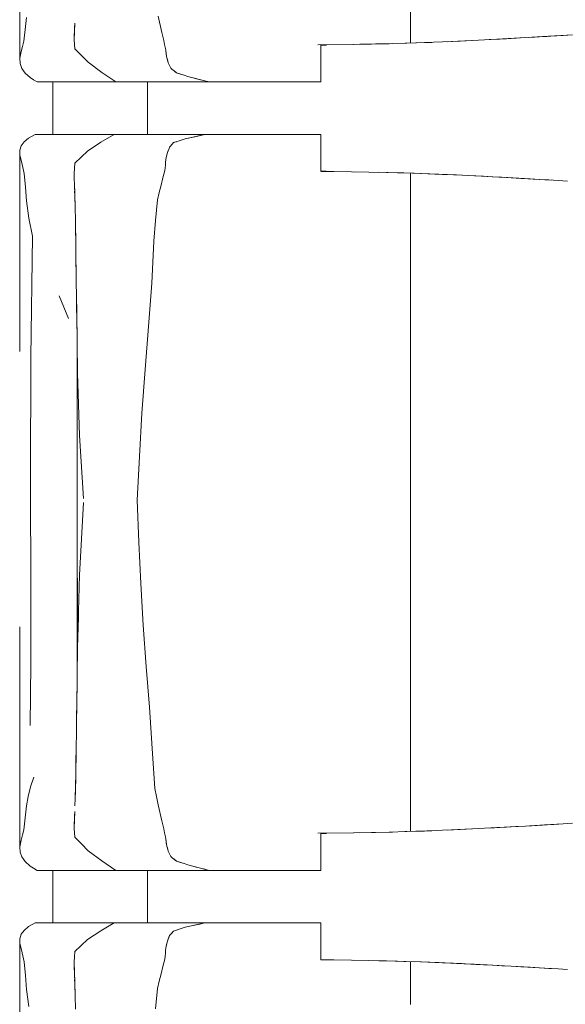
# Model space of a CAD drawing. Header units: millimetres. Extents: x -261 to 187, y -214 to 106.
# Tile 734 of 1056: x -204.843 to -204.427, y 7.334 to 8.085. Entities that reach past the tile are written whole.
import ezdxf

# ---------------------------------------------------------------- set-up
doc = ezdxf.new("R2010")
doc.units = ezdxf.units.MM
doc.header["$LTSCALE"] = 0.005
doc.header["$MEASUREMENT"] = 0
doc.layers.add('IFC-Elemento de mobília-Contorno', color=9, linetype='Continuous', lineweight=5)
doc.layers.add('IFC-Laje-Contorno', color=9, linetype='Continuous', lineweight=5)

msp = doc.modelspace()

# ---------------------------------------------------------------- linework, layer by layer
at = {"layer": 'IFC-Elemento de mobília-Contorno', "lineweight": 5}
for p, q in [((-204.84281, 8.22305), (-204.84273, 8.05543)), ((-204.54495, 8.06703), (-204.54495, 8.10911)), ((-204.83857, 8.07748), (-204.83754, 8.08658)), ((-204.7372, 8.08743), (-204.73453, 8.0751)), ((-204.8013, 8.0706), (-204.801, 8.07859)), ((-204.80109, 8.07584), (-204.80087, 8.08232)), ((-204.801, 8.07859), (-204.80094, 8.08011)), ((-204.8396, 8.06838), (-204.83857, 8.07748)), ((-204.80131, 8.06936), (-204.80109, 8.07584)), ((-204.8013, 8.0706), (-204.80128, 8.07032)), ((-204.73453, 8.0751), (-204.7338, 8.07206)), ((-204.7338, 8.07206), (-204.73306, 8.06903)), ((-204.47903, 8.06994), (-204.45725, 8.07117)), ((-204.47675, 8.07009), (-204.46875, 8.07053)), ((-204.47177, 8.07035), (-204.46451, 8.07076)), ((-204.46875, 8.07053), (-204.46447, 8.07076)), ((-204.46451, 8.07076), (-204.45725, 8.07117)), ((-204.45725, 8.07117), (-204.44999, 8.07159)), ((-204.45725, 8.07117), (-204.45252, 8.07144)), ((-204.45478, 8.07132), (-204.44428, 8.07192)), ((-204.45252, 8.07144), (-204.44428, 8.07192)), ((-204.44999, 8.07159), (-204.44282, 8.07201)), ((-204.44428, 8.07192), (-204.43061, 8.07272)), ((-204.44428, 8.07192), (-204.44072, 8.07213)), ((-204.44282, 8.07201), (-204.42132, 8.07325)), ((-204.44282, 8.07201), (-204.42849, 8.07284)), ((-204.42849, 8.07284), (-204.42132, 8.07325)), ((-204.84168, 8.06051), (-204.84064, 8.06444)), ((-204.84064, 8.06444), (-204.8396, 8.06838)), ((-204.80131, 8.06936), (-204.80074, 8.06264)), ((-204.73306, 8.06903), (-204.73233, 8.066)), ((-204.73233, 8.066), (-204.7316, 8.06297)), ((-204.7316, 8.06297), (-204.73143, 8.06147)), ((-204.61559, 8.06562), (-204.58815, 8.06603)), ((-204.61314, 8.06543), (-204.61096, 8.06543)), ((-204.61314, 8.05062), (-204.61314, 8.06543)), ((-204.61096, 8.06543), (-204.60897, 8.06543)), ((-204.58827, 8.06602), (-204.57463, 8.06628)), ((-204.58349, 8.06612), (-204.57153, 8.06636)), ((-204.57463, 8.06628), (-204.5611, 8.06654)), ((-204.57153, 8.06636), (-204.55856, 8.06662)), ((-204.5611, 8.06654), (-204.54761, 8.06694)), ((-204.54909, 8.06689), (-204.54027, 8.06718)), ((-204.54843, 8.06691), (-204.54814, 8.06692)), ((-204.54814, 8.06692), (-204.53253, 8.06744)), ((-204.54814, 8.06692), (-204.54033, 8.06718)), ((-204.54761, 8.06694), (-204.53411, 8.06734)), ((-204.54033, 8.06718), (-204.53253, 8.06744)), ((-204.53411, 8.06734), (-204.52054, 8.06791)), ((-204.53253, 8.06744), (-204.52876, 8.06756)), ((-204.52054, 8.06791), (-204.50698, 8.06849)), ((-204.51657, 8.06808), (-204.50874, 8.06845)), ((-204.50874, 8.06845), (-204.4983, 8.06894)), ((-204.50698, 8.06849), (-204.493, 8.06922)), ((-204.493, 8.06922), (-204.47903, 8.06994)), ((-204.48485, 8.06964), (-204.47675, 8.07009)), ((-204.47903, 8.06994), (-204.47177, 8.07035)), ((-204.84273, 8.05543), (-204.84168, 8.06051)), ((-204.80074, 8.06264), (-204.79569, 8.05751)), ((-204.79569, 8.05751), (-204.79064, 8.05238)), ((-204.73143, 8.06147), (-204.73093, 8.05699)), ((-204.73143, 8.06147), (-204.7311, 8.05848)), ((-204.7311, 8.05848), (-204.73093, 8.05699)), ((-204.73093, 8.05699), (-204.73059, 8.05574)), ((-204.73059, 8.05574), (-204.72991, 8.05322)), ((-204.73059, 8.05574), (-204.73025, 8.05448)), ((-204.84273, 8.05543), (-204.84259, 8.05132)), ((-204.84259, 8.05132), (-204.84121, 8.0476)), ((-204.79064, 8.05238), (-204.7801, 8.04454)), ((-204.73025, 8.05448), (-204.72957, 8.05196)), ((-204.72991, 8.05322), (-204.72957, 8.05196)), ((-204.72957, 8.05196), (-204.72908, 8.05094)), ((-204.72908, 8.05094), (-204.72859, 8.04991)), ((-204.72908, 8.05094), (-204.7281, 8.04888)), ((-204.7281, 8.04888), (-204.72761, 8.04785)), ((-204.61314, 8.03737), (-204.61314, 8.05062)), ((-204.84121, 8.0476), (-204.83872, 8.04405)), ((-204.83872, 8.04405), (-204.83489, 8.04065)), ((-204.83489, 8.04065), (-204.83223, 8.03901)), ((-204.7801, 8.04454), (-204.7696, 8.03737)), ((-204.72761, 8.04785), (-204.7265, 8.04695)), ((-204.7265, 8.04695), (-204.7254, 8.04606)), ((-204.7254, 8.04606), (-204.72429, 8.04516)), ((-204.7254, 8.04606), (-204.72318, 8.04426)), ((-204.72429, 8.04516), (-204.72318, 8.04426)), ((-204.72318, 8.04426), (-204.72033, 8.04338)), ((-204.72318, 8.04426), (-204.71748, 8.04251)), ((-204.72033, 8.04338), (-204.71748, 8.04251)), ((-204.71748, 8.04251), (-204.71463, 8.04163)), ((-204.71463, 8.04163), (-204.71178, 8.04075)), ((-204.71178, 8.04075), (-204.70164, 8.03822)), ((-204.71178, 8.04075), (-204.70502, 8.03906)), ((-204.71178, 8.04075), (-204.7084, 8.0399)), ((-204.83223, 8.03901), (-204.82957, 8.03737)), ((-204.82957, 8.03737), (-204.7696, 8.03737)), ((-204.7696, 8.03737), (-204.72832, 8.03737)), ((-204.74537, 7.9973), (-204.74537, 8.03737)), ((-204.72832, 8.03737), (-204.69826, 8.03737)), ((-204.70164, 8.03822), (-204.69826, 8.03737)), ((-204.69826, 8.03737), (-204.69628, 8.03737)), ((-204.69628, 8.03737), (-204.69433, 8.03737)), ((-204.69433, 8.03737), (-204.6924, 8.03737)), ((-204.6924, 8.03737), (-204.69047, 8.03737)), ((-204.69047, 8.03737), (-204.68856, 8.03737)), ((-204.68856, 8.03737), (-204.68664, 8.03737)), ((-204.68664, 8.03737), (-204.68471, 8.03737)), ((-204.68471, 8.03737), (-204.68276, 8.03737)), ((-204.68276, 8.03737), (-204.68078, 8.03737)), ((-204.68078, 8.03737), (-204.67876, 8.03737)), ((-204.67876, 8.03737), (-204.67671, 8.03737)), ((-204.67671, 8.03737), (-204.6746, 8.03737)), ((-204.6746, 8.03737), (-204.67245, 8.03737)), ((-204.67245, 8.03737), (-204.67026, 8.03737)), ((-204.67026, 8.03737), (-204.66806, 8.03737)), ((-204.66806, 8.03737), (-204.66588, 8.03737)), ((-204.66588, 8.03737), (-204.66372, 8.03737)), ((-204.66372, 8.03737), (-204.66162, 8.03737)), ((-204.66162, 8.03737), (-204.65959, 8.03737)), ((-204.65959, 8.03737), (-204.65765, 8.03737)), ((-204.65765, 8.03737), (-204.65582, 8.03737)), ((-204.65582, 8.03737), (-204.65409, 8.03737)), ((-204.65409, 8.03737), (-204.65243, 8.03737)), ((-204.65243, 8.03737), (-204.6508, 8.03737)), ((-204.6508, 8.03737), (-204.64918, 8.03737)), ((-204.64918, 8.03737), (-204.64753, 8.03737)), ((-204.64753, 8.03737), (-204.64581, 8.03737)), ((-204.64581, 8.03737), (-204.644, 8.03737)), ((-204.644, 8.03737), (-204.64205, 8.03737)), ((-204.64205, 8.03737), (-204.63998, 8.03737)), ((-204.63998, 8.03737), (-204.6378, 8.03737)), ((-204.6378, 8.03737), (-204.63551, 8.03737)), ((-204.63551, 8.03737), (-204.63313, 8.03737)), ((-204.63313, 8.03737), (-204.63068, 8.03737)), ((-204.63068, 8.03737), (-204.62817, 8.03737)), ((-204.62817, 8.03737), (-204.62562, 8.03737)), ((-204.62562, 8.03737), (-204.62303, 8.03737)), ((-204.62303, 8.03737), (-204.62045, 8.03737)), ((-204.62045, 8.03737), (-204.61792, 8.03737)), ((-204.61792, 8.03737), (-204.61547, 8.03737)), ((-204.61547, 8.03737), (-204.61314, 8.03737)), ((-204.83599, 7.99451), (-204.83113, 7.9973)), ((-204.83113, 7.9973), (-204.77087, 7.9973)), ((-204.78098, 7.99136), (-204.77087, 7.9973)), ((-204.77087, 7.9973), (-204.70172, 7.9973)), ((-204.75562, 7.9973), (-204.74537, 7.9973)), ((-204.71675, 7.99397), (-204.70172, 7.9973)), ((-204.71675, 7.99397), (-204.70924, 7.99563)), ((-204.713, 7.9948), (-204.70924, 7.99563)), ((-204.70924, 7.99563), (-204.70172, 7.9973)), ((-204.70924, 7.99563), (-204.70548, 7.99647)), ((-204.70548, 7.99647), (-204.70172, 7.9973)), ((-204.70342, 7.9973), (-204.70041, 7.9973)), ((-204.70172, 7.9973), (-204.69974, 7.9973)), ((-204.70041, 7.9973), (-204.69759, 7.9973)), ((-204.69974, 7.9973), (-204.69777, 7.9973)), ((-204.69777, 7.9973), (-204.69581, 7.9973)), ((-204.69581, 7.9973), (-204.69388, 7.9973)), ((-204.69388, 7.9973), (-204.69196, 7.9973)), ((-204.69196, 7.9973), (-204.69005, 7.9973)), ((-204.69005, 7.9973), (-204.68815, 7.9973)), ((-204.68815, 7.9973), (-204.68624, 7.9973)), ((-204.68624, 7.9973), (-204.68432, 7.9973)), ((-204.68432, 7.9973), (-204.68238, 7.9973)), ((-204.68238, 7.9973), (-204.68041, 7.9973)), ((-204.68041, 7.9973), (-204.67841, 7.9973)), ((-204.67841, 7.9973), (-204.67636, 7.9973)), ((-204.67636, 7.9973), (-204.67426, 7.9973)), ((-204.67426, 7.9973), (-204.67211, 7.9973)), ((-204.67211, 7.9973), (-204.66994, 7.9973)), ((-204.66994, 7.9973), (-204.66776, 7.9973)), ((-204.66776, 7.9973), (-204.66559, 7.9973)), ((-204.66559, 7.9973), (-204.66346, 7.9973)), ((-204.66346, 7.9973), (-204.66138, 7.9973)), ((-204.66138, 7.9973), (-204.65937, 7.9973)), ((-204.65937, 7.9973), (-204.65745, 7.9973)), ((-204.65745, 7.9973), (-204.65565, 7.9973)), ((-204.65565, 7.9973), (-204.65394, 7.9973)), ((-204.65394, 7.9973), (-204.65229, 7.9973)), ((-204.65229, 7.9973), (-204.65068, 7.9973)), ((-204.65068, 7.9973), (-204.64907, 7.9973)), ((-204.64907, 7.9973), (-204.64743, 7.9973)), ((-204.64743, 7.9973), (-204.64572, 7.9973)), ((-204.64572, 7.9973), (-204.64391, 7.9973)), ((-204.64391, 7.9973), (-204.64198, 7.9973)), ((-204.64198, 7.9973), (-204.63992, 7.9973)), ((-204.63992, 7.9973), (-204.63775, 7.9973)), ((-204.63775, 7.9973), (-204.63547, 7.9973)), ((-204.63547, 7.9973), (-204.63311, 7.9973)), ((-204.63311, 7.9973), (-204.63068, 7.9973)), ((-204.63068, 7.9973), (-204.62819, 7.9973)), ((-204.62819, 7.9973), (-204.62565, 7.9973)), ((-204.62565, 7.9973), (-204.62309, 7.9973)), ((-204.62309, 7.9973), (-204.62053, 7.9973)), ((-204.62053, 7.9973), (-204.61801, 7.9973)), ((-204.61801, 7.9973), (-204.61557, 7.9973)), ((-204.61557, 7.9973), (-204.61325, 7.9973)), ((-204.61325, 7.98405), (-204.61325, 7.9973)), ((-204.84272, 7.98528), (-204.84158, 7.98861)), ((-204.84158, 7.98861), (-204.83939, 7.99164)), ((-204.83939, 7.99164), (-204.83599, 7.99451)), ((-204.79113, 7.98469), (-204.78098, 7.99136)), ((-204.72852, 7.98758), (-204.72777, 7.98847)), ((-204.72777, 7.98847), (-204.72553, 7.99112)), ((-204.72777, 7.98847), (-204.72703, 7.98935)), ((-204.72703, 7.98935), (-204.72628, 7.99024)), ((-204.72628, 7.99024), (-204.72553, 7.99112)), ((-204.72553, 7.99112), (-204.72114, 7.99254)), ((-204.72553, 7.99112), (-204.72333, 7.99183)), ((-204.72114, 7.99254), (-204.71675, 7.99397)), ((-204.72114, 7.99254), (-204.71895, 7.99326)), ((-204.71895, 7.99326), (-204.71675, 7.99397)), ((-204.71675, 7.99397), (-204.713, 7.9948)), ((-204.84283, 7.83185), (-204.84272, 7.98528)), ((-204.84272, 7.98528), (-204.84264, 7.98158)), ((-204.84264, 7.98158), (-204.84143, 7.97673)), ((-204.79594, 7.98007), (-204.79113, 7.98469)), ((-204.73136, 7.97819), (-204.73081, 7.98084)), ((-204.73081, 7.98084), (-204.73026, 7.9835)), ((-204.73026, 7.9835), (-204.72896, 7.98656)), ((-204.72982, 7.98452), (-204.72896, 7.98656)), ((-204.72982, 7.98452), (-204.72939, 7.98554)), ((-204.72896, 7.98656), (-204.72852, 7.98758)), ((-204.61325, 7.96925), (-204.61325, 7.98405)), ((-204.84143, 7.97673), (-204.84037, 7.97215)), ((-204.80102, 7.97153), (-204.80074, 7.97545)), ((-204.80102, 7.97145), (-204.80074, 7.97545)), ((-204.80074, 7.97545), (-204.79594, 7.98007)), ((-204.73202, 7.97188), (-204.7318, 7.97398)), ((-204.7318, 7.97398), (-204.73158, 7.97608)), ((-204.73158, 7.97608), (-204.73136, 7.97819)), ((-204.84037, 7.97215), (-204.8393, 7.96758)), ((-204.8393, 7.96758), (-204.83842, 7.9571)), ((-204.80131, 7.96762), (-204.80102, 7.97153)), ((-204.8013, 7.96746), (-204.80102, 7.97145)), ((-204.8013, 7.96746), (-204.80095, 7.95541)), ((-204.73363, 7.96418), (-204.73224, 7.96978)), ((-204.73224, 7.96978), (-204.73202, 7.97188)), ((-204.61325, 7.96925), (-204.61106, 7.96925)), ((-204.61325, 7.96919), (-204.60347, 7.96905)), ((-204.61106, 7.96925), (-204.60907, 7.96925)), ((-204.60347, 7.96905), (-204.58988, 7.96885)), ((-204.58988, 7.96885), (-204.57655, 7.9686)), ((-204.58806, 7.9688), (-204.57655, 7.9686)), ((-204.57655, 7.9686), (-204.56323, 7.96835)), ((-204.56907, 7.96846), (-204.55482, 7.96808)), ((-204.56323, 7.96835), (-204.54995, 7.96797)), ((-204.55482, 7.96808), (-204.54222, 7.96775)), ((-204.54995, 7.96797), (-204.53668, 7.96759)), ((-204.54495, 7.96783), (-204.54495, 7.93499)), ((-204.5372, 7.9676), (-204.52077, 7.9669)), ((-204.53668, 7.96759), (-204.52327, 7.96703)), ((-204.52327, 7.96703), (-204.50987, 7.96647)), ((-204.52077, 7.9669), (-204.51222, 7.96654)), ((-204.51222, 7.96654), (-204.5058, 7.96626)), ((-204.50987, 7.96647), (-204.49609, 7.96577)), ((-204.49623, 7.96577), (-204.495, 7.96571)), ((-204.49609, 7.96577), (-204.4892, 7.96541)), ((-204.495, 7.96571), (-204.48634, 7.96525)), ((-204.4892, 7.96541), (-204.48231, 7.96506)), ((-204.80108, 7.95982), (-204.80086, 7.95203)), ((-204.73641, 7.95301), (-204.73502, 7.9586)), ((-204.73502, 7.9586), (-204.73363, 7.96418)), ((-204.48634, 7.96525), (-204.47768, 7.96478)), ((-204.48231, 7.96506), (-204.47517, 7.96465)), ((-204.47768, 7.96478), (-204.47327, 7.96455)), ((-204.47517, 7.96465), (-204.45375, 7.96345)), ((-204.47517, 7.96465), (-204.46803, 7.96425)), ((-204.46803, 7.96425), (-204.46089, 7.96385)), ((-204.46089, 7.96385), (-204.45375, 7.96345)), ((-204.45964, 7.96378), (-204.45135, 7.9633)), ((-204.45375, 7.96345), (-204.44664, 7.96303)), ((-204.45135, 7.9633), (-204.44252, 7.96279)), ((-204.44664, 7.96303), (-204.43952, 7.96262)), ((-204.44252, 7.96279), (-204.43742, 7.9625)), ((-204.43952, 7.96262), (-204.4324, 7.96221)), ((-204.4324, 7.96221), (-204.42529, 7.9618)), ((-204.83842, 7.9571), (-204.83754, 7.94663)), ((-204.80092, 7.95421), (-204.80084, 7.9514)), ((-204.80086, 7.95203), (-204.80061, 7.94184)), ((-204.80084, 7.9514), (-204.80058, 7.94059)), ((-204.73779, 7.94741), (-204.73641, 7.95301)), ((-204.83754, 7.94663), (-204.83586, 7.93355)), ((-204.73918, 7.93167), (-204.73779, 7.94741)), ((-204.80061, 7.94184), (-204.80036, 7.93164)), ((-204.83586, 7.93355), (-204.83307, 7.9199)), ((-204.80036, 7.93164), (-204.79999, 7.90851)), ((-204.80034, 7.93038), (-204.80033, 7.92979)), ((-204.80033, 7.92979), (-204.80009, 7.9149)), ((-204.74056, 7.91592), (-204.73918, 7.93167)), ((-204.54495, 7.89885), (-204.54495, 7.93499)), ((-204.83422, 7.82739), (-204.83307, 7.9199)), ((-204.74131, 7.89989), (-204.74056, 7.91592)), ((-204.79999, 7.90851), (-204.79971, 7.88766)), ((-204.79998, 7.90761), (-204.79997, 7.9073)), ((-204.79997, 7.9073), (-204.79968, 7.8853)), ((-204.74206, 7.88385), (-204.74131, 7.89989)), ((-204.54495, 7.86304), (-204.54495, 7.89885)), ((-204.79968, 7.8853), (-204.79937, 7.86216)), ((-204.74462, 7.85085), (-204.74206, 7.88385)), ((-204.79956, 7.87632), (-204.79941, 7.86497)), ((-204.81279, 7.87432), (-204.80572, 7.85691)), ((-204.80925, 7.86561), (-204.80572, 7.85691)), ((-204.79941, 7.86497), (-204.79932, 7.85782)), ((-204.79937, 7.86216), (-204.79907, 7.83853)), ((-204.54498, 7.8364), (-204.54495, 7.86304)), ((-204.79932, 7.85782), (-204.79909, 7.8406)), ((-204.74725, 7.81805), (-204.74462, 7.85085)), ((-204.79909, 7.57948), (-204.79909, 7.8406)), ((-204.79907, 7.83853), (-204.79878, 7.81538)), ((-204.54498, 7.8364), (-204.54495, 7.80655)), ((-204.83452, 7.73502), (-204.83422, 7.82739)), ((-204.79878, 7.81538), (-204.79725, 7.76773)), ((-204.74963, 7.78477), (-204.74725, 7.81805)), ((-204.54495, 7.80655), (-204.54495, 7.7704)), ((-204.75157, 7.7519), (-204.74963, 7.78477)), ((-204.54496, 7.73499), (-204.54495, 7.7704)), ((-204.79725, 7.76773), (-204.79417, 7.71972)), ((-204.75337, 7.71842), (-204.75157, 7.7519)), ((-204.83452, 7.73502), (-204.83432, 7.64688)), ((-204.54496, 7.73499), (-204.54495, 7.7029)), ((-204.75337, 7.71842), (-204.752, 7.68658)), ((-204.79565, 7.68895), (-204.79417, 7.7166)), ((-204.54495, 7.66543), (-204.54495, 7.7029)), ((-204.79712, 7.6613), (-204.79565, 7.68895)), ((-204.752, 7.68658), (-204.75057, 7.65506)), ((-204.54499, 7.61636), (-204.54495, 7.66543)), ((-204.79878, 7.60628), (-204.79878, 7.65914)), ((-204.79795, 7.63379), (-204.79712, 7.6613)), ((-204.75057, 7.65506), (-204.74859, 7.62319)), ((-204.83432, 7.64688), (-204.8343, 7.5936)), ((-204.79878, 7.60628), (-204.7981, 7.62899)), ((-204.7981, 7.62899), (-204.79795, 7.63379)), ((-204.84281, 7.62191), (-204.84273, 7.45429)), ((-204.74859, 7.62319), (-204.7464, 7.59167)), ((-204.54499, 7.61636), (-204.54495, 7.58434)), ((-204.79903, 7.58481), (-204.79878, 7.60628)), ((-204.83472, 7.54681), (-204.8343, 7.5936)), ((-204.7464, 7.59167), (-204.74399, 7.56076)), ((-204.79909, 7.5796), (-204.79903, 7.58481)), ((-204.54496, 7.54987), (-204.54495, 7.58434)), ((-204.79929, 7.56342), (-204.79909, 7.57948)), ((-204.7993, 7.56277), (-204.79918, 7.57255)), ((-204.79942, 7.55316), (-204.79929, 7.56342)), ((-204.79939, 7.55574), (-204.7993, 7.56277)), ((-204.74399, 7.56076), (-204.74173, 7.52926)), ((-204.79957, 7.54136), (-204.79942, 7.55316)), ((-204.79956, 7.54165), (-204.79944, 7.5516)), ((-204.54496, 7.54987), (-204.54495, 7.50796)), ((-204.79973, 7.52955), (-204.79957, 7.54136)), ((-204.79964, 7.53643), (-204.79956, 7.54165)), ((-204.79991, 7.51864), (-204.79973, 7.52955)), ((-204.79986, 7.52077), (-204.79977, 7.52699)), ((-204.74173, 7.52926), (-204.7408, 7.51394)), ((-204.80009, 7.50773), (-204.79991, 7.51864)), ((-204.79996, 7.51539), (-204.79986, 7.52077)), ((-204.80039, 7.49658), (-204.80009, 7.50773)), ((-204.7408, 7.51394), (-204.73986, 7.49862)), ((-204.54495, 7.46589), (-204.54495, 7.50796)), ((-204.83449, 7.49986), (-204.83199, 7.50735)), ((-204.80054, 7.49139), (-204.80026, 7.50009)), ((-204.80026, 7.50009), (-204.80016, 7.5051)), ((-204.83754, 7.48543), (-204.83636, 7.49253)), ((-204.83636, 7.49253), (-204.83449, 7.49986)), ((-204.8007, 7.48544), (-204.80039, 7.49658)), ((-204.73986, 7.49862), (-204.73853, 7.49246)), ((-204.73853, 7.49246), (-204.7372, 7.48629)), ((-204.83857, 7.47633), (-204.83754, 7.48543)), ((-204.7372, 7.48629), (-204.73453, 7.47395)), ((-204.8013, 7.46945), (-204.801, 7.47745)), ((-204.80109, 7.4747), (-204.80087, 7.48118)), ((-204.801, 7.47745), (-204.80094, 7.47897)), ((-204.8396, 7.46723), (-204.83857, 7.47633)), ((-204.80131, 7.46821), (-204.80109, 7.4747)), ((-204.73453, 7.47395), (-204.7338, 7.47092)), ((-204.7338, 7.47092), (-204.73306, 7.46789)), ((-204.47903, 7.4688), (-204.45725, 7.47003)), ((-204.46451, 7.46962), (-204.45725, 7.47003)), ((-204.45725, 7.47003), (-204.44999, 7.47044)), ((-204.45725, 7.47003), (-204.45252, 7.4703)), ((-204.45418, 7.47021), (-204.4484, 7.47054)), ((-204.45252, 7.4703), (-204.44428, 7.47078)), ((-204.44999, 7.47044), (-204.44282, 7.47086)), ((-204.44428, 7.47078), (-204.44073, 7.47098)), ((-204.44282, 7.47086), (-204.42849, 7.47169)), ((-204.44282, 7.47086), (-204.43565, 7.47128)), ((-204.43565, 7.47128), (-204.42849, 7.47169)), ((-204.42849, 7.47169), (-204.42132, 7.47211)), ((-204.84168, 7.45936), (-204.84064, 7.4633)), ((-204.84064, 7.4633), (-204.8396, 7.46723)), ((-204.80131, 7.46821), (-204.80074, 7.4615)), ((-204.8013, 7.46945), (-204.80128, 7.46917)), ((-204.73306, 7.46789), (-204.73233, 7.46485)), ((-204.73233, 7.46485), (-204.7316, 7.46182)), ((-204.61559, 7.46448), (-204.58815, 7.46488)), ((-204.61314, 7.46428), (-204.61096, 7.46428)), ((-204.61314, 7.44948), (-204.61314, 7.46428)), ((-204.61096, 7.46428), (-204.60897, 7.46428)), ((-204.58827, 7.46488), (-204.57463, 7.46514)), ((-204.58349, 7.46497), (-204.57153, 7.46521)), ((-204.57463, 7.46514), (-204.5611, 7.4654)), ((-204.57153, 7.46521), (-204.55856, 7.46547)), ((-204.5611, 7.4654), (-204.54761, 7.46579)), ((-204.54928, 7.46574), (-204.53253, 7.4663)), ((-204.54843, 7.46577), (-204.54814, 7.46578)), ((-204.54814, 7.46578), (-204.53253, 7.4663)), ((-204.54814, 7.46578), (-204.54033, 7.46604)), ((-204.54761, 7.46579), (-204.53411, 7.46619)), ((-204.54033, 7.46604), (-204.53253, 7.4663)), ((-204.53411, 7.46619), (-204.52054, 7.46677)), ((-204.53253, 7.4663), (-204.52876, 7.46642)), ((-204.52054, 7.46677), (-204.50698, 7.46734)), ((-204.51657, 7.46693), (-204.4983, 7.46779)), ((-204.51657, 7.46693), (-204.50874, 7.4673)), ((-204.50874, 7.4673), (-204.4983, 7.46779)), ((-204.50698, 7.46734), (-204.493, 7.46807)), ((-204.493, 7.46807), (-204.47903, 7.4688)), ((-204.48485, 7.46849), (-204.47675, 7.46894)), ((-204.47903, 7.4688), (-204.47177, 7.46921)), ((-204.47675, 7.46894), (-204.46886, 7.46938)), ((-204.47675, 7.46894), (-204.46875, 7.46938)), ((-204.47177, 7.46921), (-204.46451, 7.46962)), ((-204.46875, 7.46938), (-204.46447, 7.46962)), ((-204.46591, 7.46954), (-204.46588, 7.46954)), ((-204.46541, 7.46957), (-204.46538, 7.46957)), ((-204.84273, 7.45429), (-204.84168, 7.45936)), ((-204.80074, 7.4615), (-204.79569, 7.45637)), ((-204.79569, 7.45637), (-204.79064, 7.45124)), ((-204.7316, 7.46182), (-204.73143, 7.46033)), ((-204.73143, 7.46033), (-204.73093, 7.45585)), ((-204.73143, 7.46033), (-204.7311, 7.45734)), ((-204.7311, 7.45734), (-204.73093, 7.45585)), ((-204.73093, 7.45585), (-204.73059, 7.45459)), ((-204.73093, 7.45585), (-204.72957, 7.45082)), ((-204.84273, 7.45429), (-204.84259, 7.45018)), ((-204.84259, 7.45018), (-204.84121, 7.44646)), ((-204.79064, 7.45124), (-204.7801, 7.44339)), ((-204.73059, 7.45459), (-204.72991, 7.45208)), ((-204.73059, 7.45459), (-204.73025, 7.45333)), ((-204.73025, 7.45333), (-204.72991, 7.45208)), ((-204.72991, 7.45208), (-204.72957, 7.45082)), ((-204.72957, 7.45082), (-204.72908, 7.44979)), ((-204.72908, 7.44979), (-204.72859, 7.44876)), ((-204.72908, 7.44979), (-204.7281, 7.44774)), ((-204.7281, 7.44774), (-204.72761, 7.44671)), ((-204.61314, 7.43623), (-204.61314, 7.44948)), ((-204.84121, 7.44646), (-204.83872, 7.4429)), ((-204.83872, 7.4429), (-204.83489, 7.43951)), ((-204.7801, 7.44339), (-204.7696, 7.43623)), ((-204.72761, 7.44671), (-204.7265, 7.44581)), ((-204.7265, 7.44581), (-204.72318, 7.44312)), ((-204.7254, 7.44491), (-204.72429, 7.44401)), ((-204.7254, 7.44491), (-204.72318, 7.44312)), ((-204.72429, 7.44401), (-204.72318, 7.44312)), ((-204.72318, 7.44312), (-204.72033, 7.44224)), ((-204.72318, 7.44312), (-204.71748, 7.44136)), ((-204.72033, 7.44224), (-204.71748, 7.44136)), ((-204.71748, 7.44136), (-204.71463, 7.44048)), ((-204.71463, 7.44048), (-204.71178, 7.4396)), ((-204.83489, 7.43951), (-204.83223, 7.43787)), ((-204.83223, 7.43787), (-204.82957, 7.43623)), ((-204.82957, 7.43623), (-204.7696, 7.43623)), ((-204.7696, 7.43623), (-204.72832, 7.43623)), ((-204.74537, 7.39615), (-204.74537, 7.43623)), ((-204.72832, 7.43623), (-204.69826, 7.43623)), ((-204.71178, 7.4396), (-204.70502, 7.43792)), ((-204.71178, 7.4396), (-204.7084, 7.43876)), ((-204.70502, 7.43792), (-204.69826, 7.43623)), ((-204.70502, 7.43792), (-204.70164, 7.43707)), ((-204.70164, 7.43707), (-204.69826, 7.43623)), ((-204.69826, 7.43623), (-204.69628, 7.43623)), ((-204.69628, 7.43623), (-204.69433, 7.43623)), ((-204.69433, 7.43623), (-204.6924, 7.43623)), ((-204.6924, 7.43623), (-204.69047, 7.43623)), ((-204.69047, 7.43623), (-204.68856, 7.43623)), ((-204.68856, 7.43623), (-204.68664, 7.43623)), ((-204.68664, 7.43623), (-204.68471, 7.43623)), ((-204.68471, 7.43623), (-204.68276, 7.43623)), ((-204.68276, 7.43623), (-204.68078, 7.43623)), ((-204.68078, 7.43623), (-204.67876, 7.43623)), ((-204.67876, 7.43623), (-204.67671, 7.43623)), ((-204.67671, 7.43623), (-204.6746, 7.43623)), ((-204.6746, 7.43623), (-204.67245, 7.43623)), ((-204.67245, 7.43623), (-204.67026, 7.43623)), ((-204.67026, 7.43623), (-204.66806, 7.43623)), ((-204.66806, 7.43623), (-204.66588, 7.43623)), ((-204.66588, 7.43623), (-204.66372, 7.43623)), ((-204.66372, 7.43623), (-204.66162, 7.43623)), ((-204.66162, 7.43623), (-204.65959, 7.43623)), ((-204.65959, 7.43623), (-204.65765, 7.43623)), ((-204.65765, 7.43623), (-204.65582, 7.43623)), ((-204.65582, 7.43623), (-204.65409, 7.43623)), ((-204.65409, 7.43623), (-204.65243, 7.43623)), ((-204.65243, 7.43623), (-204.6508, 7.43623)), ((-204.6508, 7.43623), (-204.64918, 7.43623)), ((-204.64918, 7.43623), (-204.64753, 7.43623)), ((-204.64753, 7.43623), (-204.64581, 7.43623)), ((-204.64581, 7.43623), (-204.644, 7.43623)), ((-204.644, 7.43623), (-204.64205, 7.43623)), ((-204.64205, 7.43623), (-204.63998, 7.43623)), ((-204.63998, 7.43623), (-204.6378, 7.43623)), ((-204.6378, 7.43623), (-204.63551, 7.43623)), ((-204.63551, 7.43623), (-204.63313, 7.43623)), ((-204.63313, 7.43623), (-204.63068, 7.43623)), ((-204.63068, 7.43623), (-204.62817, 7.43623)), ((-204.62817, 7.43623), (-204.62562, 7.43623)), ((-204.62562, 7.43623), (-204.62303, 7.43623)), ((-204.62303, 7.43623), (-204.62045, 7.43623)), ((-204.62045, 7.43623), (-204.61792, 7.43623)), ((-204.61792, 7.43623), (-204.61547, 7.43623)), ((-204.61547, 7.43623), (-204.61314, 7.43623)), ((-204.83599, 7.39337), (-204.83113, 7.39615)), ((-204.83113, 7.39615), (-204.77087, 7.39615)), ((-204.78098, 7.39022), (-204.77087, 7.39615)), ((-204.77087, 7.39615), (-204.70172, 7.39615)), ((-204.75562, 7.39615), (-204.74537, 7.39615)), ((-204.713, 7.39365), (-204.70172, 7.39615)), ((-204.713, 7.39365), (-204.70548, 7.39532)), ((-204.70548, 7.39532), (-204.70172, 7.39615)), ((-204.70342, 7.39615), (-204.70041, 7.39615)), ((-204.70172, 7.39615), (-204.69974, 7.39615)), ((-204.70041, 7.39615), (-204.69759, 7.39615)), ((-204.69974, 7.39615), (-204.69777, 7.39615)), ((-204.69777, 7.39615), (-204.69581, 7.39615)), ((-204.69581, 7.39615), (-204.69388, 7.39615)), ((-204.69388, 7.39615), (-204.69196, 7.39615)), ((-204.69196, 7.39615), (-204.69005, 7.39615)), ((-204.69005, 7.39615), (-204.68815, 7.39615)), ((-204.68815, 7.39615), (-204.68624, 7.39615)), ((-204.68624, 7.39615), (-204.68432, 7.39615)), ((-204.68432, 7.39615), (-204.68238, 7.39615)), ((-204.68238, 7.39615), (-204.68041, 7.39615)), ((-204.68041, 7.39615), (-204.67841, 7.39615)), ((-204.67841, 7.39615), (-204.67636, 7.39615)), ((-204.67636, 7.39615), (-204.67426, 7.39615)), ((-204.67426, 7.39615), (-204.67211, 7.39615)), ((-204.67211, 7.39615), (-204.66994, 7.39615)), ((-204.66994, 7.39615), (-204.66776, 7.39615)), ((-204.66776, 7.39615), (-204.66559, 7.39615)), ((-204.66559, 7.39615), (-204.66346, 7.39615)), ((-204.66346, 7.39615), (-204.66138, 7.39615)), ((-204.66138, 7.39615), (-204.65937, 7.39615)), ((-204.65937, 7.39615), (-204.65745, 7.39615)), ((-204.65745, 7.39615), (-204.65565, 7.39615)), ((-204.65565, 7.39615), (-204.65394, 7.39615)), ((-204.65394, 7.39615), (-204.65229, 7.39615)), ((-204.65229, 7.39615), (-204.65068, 7.39615)), ((-204.65068, 7.39615), (-204.64907, 7.39615)), ((-204.64907, 7.39615), (-204.64743, 7.39615)), ((-204.64743, 7.39615), (-204.64572, 7.39615)), ((-204.64572, 7.39615), (-204.64391, 7.39615)), ((-204.64391, 7.39615), (-204.64198, 7.39615)), ((-204.64198, 7.39615), (-204.63992, 7.39615)), ((-204.63992, 7.39615), (-204.63775, 7.39615)), ((-204.63775, 7.39615), (-204.63547, 7.39615)), ((-204.63547, 7.39615), (-204.63311, 7.39615)), ((-204.63311, 7.39615), (-204.63068, 7.39615)), ((-204.63068, 7.39615), (-204.62819, 7.39615)), ((-204.62819, 7.39615), (-204.62565, 7.39615)), ((-204.62565, 7.39615), (-204.62309, 7.39615)), ((-204.62309, 7.39615), (-204.62053, 7.39615)), ((-204.62053, 7.39615), (-204.61801, 7.39615)), ((-204.61801, 7.39615), (-204.61557, 7.39615)), ((-204.61557, 7.39615), (-204.61325, 7.39615)), ((-204.61325, 7.3829), (-204.61325, 7.39615)), ((-204.84272, 7.38414), (-204.84158, 7.38746)), ((-204.84158, 7.38746), (-204.83939, 7.3905)), ((-204.83939, 7.3905), (-204.83599, 7.39337)), ((-204.79113, 7.38355), (-204.78098, 7.39022)), ((-204.72852, 7.38644), (-204.72777, 7.38732)), ((-204.72777, 7.38732), (-204.72703, 7.38821)), ((-204.72703, 7.38821), (-204.72553, 7.38998)), ((-204.72703, 7.38821), (-204.72628, 7.38909)), ((-204.72553, 7.38998), (-204.71895, 7.39211)), ((-204.72553, 7.38998), (-204.72114, 7.3914)), ((-204.72553, 7.38998), (-204.72333, 7.39069)), ((-204.71895, 7.39211), (-204.71675, 7.39282)), ((-204.71675, 7.39282), (-204.713, 7.39365)), ((-204.84283, 7.2307), (-204.84272, 7.38414)), ((-204.84272, 7.38414), (-204.84264, 7.38044)), ((-204.84264, 7.38044), (-204.84143, 7.37558)), ((-204.79594, 7.37892), (-204.79113, 7.38355)), ((-204.73108, 7.37837), (-204.73026, 7.38235)), ((-204.73081, 7.3797), (-204.73026, 7.38235)), ((-204.73026, 7.38235), (-204.72852, 7.38644)), ((-204.72982, 7.38337), (-204.72852, 7.38644)), ((-204.72982, 7.38337), (-204.72939, 7.38439)), ((-204.72939, 7.38439), (-204.72896, 7.38542)), ((-204.61325, 7.3681), (-204.61325, 7.3829)), ((-204.84143, 7.37558), (-204.84037, 7.37101)), ((-204.80102, 7.37039), (-204.80074, 7.3743)), ((-204.80102, 7.37031), (-204.80074, 7.3743)), ((-204.80074, 7.3743), (-204.79594, 7.37892)), ((-204.73202, 7.37073), (-204.7318, 7.37283)), ((-204.7318, 7.37283), (-204.73158, 7.37494)), ((-204.73158, 7.37494), (-204.73136, 7.37704)), ((-204.73136, 7.37704), (-204.73108, 7.37837)), ((-204.73108, 7.37837), (-204.73081, 7.3797)), ((-204.84037, 7.37101), (-204.8393, 7.36643)), ((-204.8393, 7.36643), (-204.83842, 7.35596)), ((-204.80131, 7.36647), (-204.80102, 7.37039)), ((-204.8013, 7.36632), (-204.80102, 7.37031)), ((-204.8013, 7.36632), (-204.80084, 7.35025)), ((-204.8013, 7.36632), (-204.80095, 7.35427)), ((-204.73363, 7.36304), (-204.73224, 7.36863)), ((-204.73224, 7.36863), (-204.73202, 7.37073)), ((-204.61325, 7.3681), (-204.61106, 7.3681)), ((-204.61325, 7.36804), (-204.60347, 7.3679)), ((-204.61106, 7.3681), (-204.60907, 7.3681)), ((-204.60347, 7.3679), (-204.58988, 7.36771)), ((-204.58988, 7.36771), (-204.57655, 7.36746)), ((-204.58806, 7.36765), (-204.57655, 7.36746)), ((-204.57655, 7.36746), (-204.56323, 7.36721)), ((-204.56907, 7.36731), (-204.55482, 7.36694)), ((-204.56323, 7.36721), (-204.54995, 7.36683)), ((-204.55482, 7.36694), (-204.54222, 7.3666)), ((-204.54995, 7.36683), (-204.53668, 7.36644)), ((-204.54495, 7.36668), (-204.54495, 7.33384)), ((-204.5372, 7.36646), (-204.52077, 7.36576)), ((-204.5372, 7.36646), (-204.51222, 7.36539)), ((-204.53668, 7.36644), (-204.52327, 7.36589)), ((-204.52327, 7.36589), (-204.50987, 7.36533)), ((-204.52077, 7.36576), (-204.51222, 7.36539)), ((-204.51222, 7.36539), (-204.50589, 7.36512)), ((-204.50987, 7.36533), (-204.49609, 7.36462)), ((-204.50987, 7.36533), (-204.48231, 7.36391)), ((-204.50298, 7.36498), (-204.49609, 7.36462)), ((-204.80108, 7.35868), (-204.80086, 7.35088)), ((-204.73641, 7.35186), (-204.73502, 7.35745)), ((-204.73502, 7.35745), (-204.73363, 7.36304)), ((-204.49626, 7.36463), (-204.48231, 7.36391)), ((-204.49609, 7.36462), (-204.4892, 7.36427)), ((-204.49521, 7.36458), (-204.495, 7.36457)), ((-204.495, 7.36457), (-204.48634, 7.3641)), ((-204.4892, 7.36427), (-204.48231, 7.36391)), ((-204.48634, 7.3641), (-204.47768, 7.36364)), ((-204.48231, 7.36391), (-204.47517, 7.36351)), ((-204.47768, 7.36364), (-204.47328, 7.3634)), ((-204.47517, 7.36351), (-204.46803, 7.36311)), ((-204.46803, 7.36311), (-204.45375, 7.36231)), ((-204.46803, 7.36311), (-204.46089, 7.36271)), ((-204.46089, 7.36271), (-204.45375, 7.36231)), ((-204.45965, 7.36264), (-204.45135, 7.36216)), ((-204.45962, 7.36263), (-204.45135, 7.36216)), ((-204.45375, 7.36231), (-204.44664, 7.36189)), ((-204.45135, 7.36216), (-204.44252, 7.36165)), ((-204.44664, 7.36189), (-204.43952, 7.36148)), ((-204.44252, 7.36165), (-204.43742, 7.36136)), ((-204.43952, 7.36148), (-204.4324, 7.36106)), ((-204.4324, 7.36106), (-204.42529, 7.36065)), ((-204.83842, 7.35596), (-204.83754, 7.34549)), ((-204.80092, 7.35306), (-204.80084, 7.35025)), ((-204.80086, 7.35088), (-204.80061, 7.34069)), ((-204.80084, 7.35025), (-204.80058, 7.33945)), ((-204.73779, 7.34627), (-204.73641, 7.35186)), ((-204.83754, 7.34549), (-204.83586, 7.33241)), ((-204.73918, 7.33053), (-204.73779, 7.34627)), ((-204.80061, 7.34069), (-204.80036, 7.3305))]:
    msp.add_line(p, q, dxfattribs=at)
at = {"layer": 'IFC-Laje-Contorno', "lineweight": 5}
for p, q in [((-204.81765, 7.9973), (-204.81765, 8.03737)), ((-204.81765, 7.39615), (-204.81765, 7.43623))]:
    msp.add_line(p, q, dxfattribs=at)

doc.saveas('drawing.dxf')
